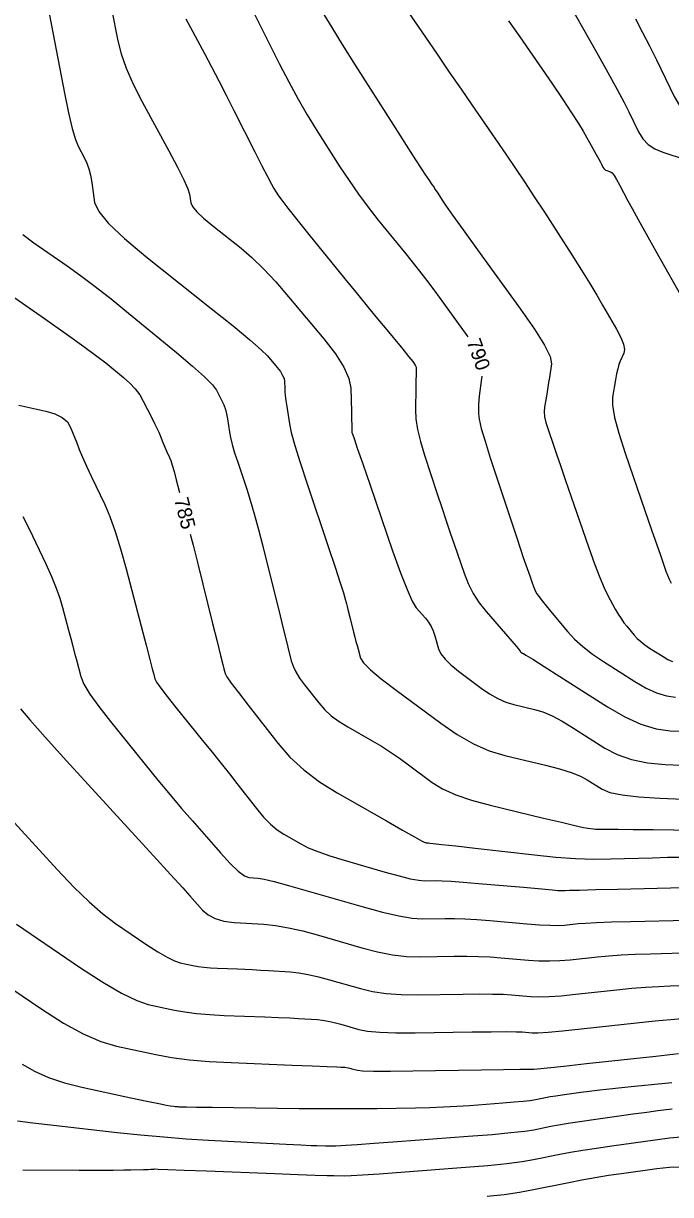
# Model space of a CAD drawing. Extents: x 2082232 to 2083549, y 592624 to 593832.
# Drawn here: x 2083011.8 to 2083043.3, y 593434.1 to 593491.2 of the extents above; entities that cross this region are included whole.
import ezdxf

# ---------------------------------------------------------------- set-up
doc = ezdxf.new("R2010")
doc.units = 0
doc.layers.add('DT_X_Contour_Major', color=7, linetype='Continuous')
doc.layers.add('DT_X_Contour_Minor', color=7, linetype='Continuous')

msp = doc.modelspace()

# ---------------------------------------------------------------- linework, layer by layer
at = {"layer": 'DT_X_Contour_Major'}
for points in [[(2083022.985, 593491.712), (2083024.235, 593489.222), (2083024.699, 593488.321), (2083025.155, 593487.482), (2083025.601, 593486.707), (2083026.039, 593485.995), (2083027.195, 593484.182), (2083027.637, 593483.509), (2083028.095, 593482.853), (2083028.571, 593482.211), (2083029.062, 593481.586), (2083030.396, 593479.938), (2083030.887, 593479.324), (2083031.359, 593478.719), (2083031.811, 593478.121), (2083032.245, 593477.531), (2083033.377, 593475.969), (2083033.423, 593475.901)], [(2083041.585, 593491.39), (2083041.937, 593490.731), (2083042.278, 593490.068), (2083042.61, 593489.399), (2083043.48, 593487.611), (2083043.825, 593487.005), (2083044.206, 593486.529), (2083044.624, 593486.182), (2083045.078, 593485.964), (2083046.337, 593485.556), (2083046.792, 593485.412), (2083047.211, 593485.284), (2083047.595, 593485.174), (2083047.944, 593485.08), (2083048.828, 593484.852), (2083049.169, 593484.691), (2083049.529, 593484.378), (2083049.908, 593483.913), (2083050.305, 593483.297), (2083051.391, 593481.45), (2083051.789, 593480.777), (2083051.874, 593480.634)], [(2083009.685, 593478.947), (2083012.796, 593476.785), (2083013.858, 593476.042), (2083014.71, 593475.434), (2083015.351, 593474.962), (2083015.782, 593474.626), (2083016.652, 593473.91), (2083016.957, 593473.637), (2083017.218, 593473.356), (2083017.437, 593473.065), (2083017.613, 593472.767), (2083018.024, 593471.958), (2083018.165, 593471.677), (2083018.28, 593471.44), (2083018.369, 593471.246), (2083018.431, 593471.097), (2083018.564, 593470.757), (2083018.613, 593470.633), (2083018.662, 593470.514), (2083018.711, 593470.402), (2083018.76, 593470.297), (2083018.889, 593470.022), (2083018.946, 593469.877), (2083019.019, 593469.648), (2083019.11, 593469.333), (2083019.217, 593468.934), (2083019.38, 593468.314)], [(2083034.106, 593473.986), (2083034.036, 593473.509), (2083034, 593473.245), (2083033.973, 593473.008), (2083033.956, 593472.795), (2083033.947, 593472.609), (2083033.937, 593472.145), (2083033.971, 593471.881), (2083034.079, 593471.437), (2083034.261, 593470.811), (2083034.519, 593470.006), (2083035.304, 593467.616), (2083035.576, 593466.79), (2083035.804, 593466.104), (2083035.987, 593465.558), (2083036.126, 593465.152), (2083036.436, 593464.256), (2083036.541, 593463.957), (2083036.623, 593463.73), (2083036.682, 593463.576), (2083036.719, 593463.494), (2083036.786, 593463.374), (2083036.847, 593463.288), (2083036.979, 593463.12), (2083037.182, 593462.87), (2083037.456, 593462.539), (2083038.282, 593461.546), (2083038.624, 593461.175), (2083039.031, 593460.806), (2083039.503, 593460.439), (2083040.04, 593460.075), (2083041.557, 593459.107), (2083042.107, 593458.787), (2083042.62, 593458.554), (2083043.096, 593458.407), (2083043.535, 593458.346)], [(2083019.903, 593466.281), (2083020.036, 593465.751), (2083020.279, 593464.78), (2083020.974, 593461.988), (2083021.205, 593461.061), (2083021.375, 593460.375), (2083021.486, 593459.93), (2083021.537, 593459.725), (2083021.593, 593459.5), (2083021.679, 593459.339), (2083021.896, 593459.026), (2083022.243, 593458.561), (2083022.722, 593457.944), (2083024.171, 593456.094), (2083024.759, 593455.423), (2083025.436, 593454.797), (2083026.202, 593454.217), (2083027.057, 593453.682), (2083029.456, 593452.315), (2083030.246, 593451.866), (2083030.817, 593451.543), (2083031.169, 593451.347), (2083031.302, 593451.277), (2083031.365, 593451.258), (2083031.386, 593451.252), (2083031.403, 593451.248), (2083031.417, 593451.246), (2083031.425, 593451.245), (2083031.443, 593451.245), (2083031.452, 593451.245), (2083031.466, 593451.244), (2083031.485, 593451.243), (2083031.508, 593451.241), (2083031.577, 593451.235), (2083031.735, 593451.218), (2083032.155, 593451.17), (2083032.84, 593451.093), (2083033.787, 593450.985), (2083036.665, 593450.658), (2083037.706, 593450.553), (2083038.669, 593450.485), (2083039.556, 593450.453), (2083040.366, 593450.458), (2083042.423, 593450.52), (2083043.154, 593450.539), (2083043.802, 593450.552)], [(2083011.432, 593447.278), (2083014.559, 593445.161), (2083015.645, 593444.453), (2083016.557, 593443.919), (2083017.294, 593443.558), (2083017.857, 593443.37), (2083019.127, 593443.1), (2083019.636, 593443.008), (2083020.211, 593442.933), (2083020.851, 593442.877), (2083021.557, 593442.839), (2083023.528, 593442.762), (2083024.204, 593442.735), (2083024.754, 593442.711), (2083025.178, 593442.691), (2083025.476, 593442.674), (2083026.102, 593442.633), (2083026.35, 593442.608), (2083026.621, 593442.562), (2083026.916, 593442.496), (2083027.236, 593442.41), (2083028.121, 593442.153), (2083028.541, 593442.07), (2083029.138, 593442.016), (2083029.912, 593441.989), (2083030.863, 593441.991), (2083033.634, 593442.032), (2083034.566, 593442.043), (2083035.284, 593442.047), (2083035.786, 593442.043), (2083036.074, 593442.031), (2083036.556, 593441.99), (2083036.84, 593441.989), (2083037.332, 593442.021), (2083038.032, 593442.083), (2083038.939, 593442.177), (2083041.634, 593442.469), (2083042.555, 593442.565), (2083043.296, 593442.636), (2083043.858, 593442.682)], [(2083034.367, 593434.026), (2083035.191, 593434.119), (2083035.943, 593434.227), (2083036.623, 593434.351), (2083038.34, 593434.701), (2083038.984, 593434.827), (2083039.627, 593434.943), (2083040.271, 593435.048), (2083040.914, 593435.142), (2083042.629, 593435.38), (2083043.247, 593435.445), (2083043.815, 593435.462)]]:
    msp.add_lwpolyline(points, dxfattribs=at)
at = {"layer": 'DT_X_Contour_Minor'}
for points in [[(2083030.138, 593492.263), (2083031.889, 593489.714), (2083032.518, 593488.797), (2083033.095, 593487.959), (2083033.618, 593487.199), (2083034.087, 593486.517), (2083035.267, 593484.804), (2083035.717, 593484.145), (2083036.182, 593483.451), (2083036.661, 593482.724), (2083037.154, 593481.963), (2083038.489, 593479.887), (2083038.959, 593479.151), (2083039.365, 593478.498), (2083039.71, 593477.93), (2083039.991, 593477.446), (2083040.659, 593476.268), (2083040.87, 593475.863), (2083041.002, 593475.532), (2083041.054, 593475.276), (2083041.027, 593475.094), (2083040.85, 593474.709), (2083040.785, 593474.543), (2083040.724, 593474.336), (2083040.666, 593474.087), (2083040.611, 593473.796), (2083040.471, 593472.964), (2083040.47, 593472.56), (2083040.573, 593471.97), (2083040.779, 593471.196), (2083041.089, 593470.237), (2083042.054, 593467.433), (2083042.379, 593466.49), (2083042.629, 593465.764), (2083042.804, 593465.256), (2083042.904, 593464.965), (2083043.073, 593464.478), (2083043.143, 593464.292), (2083043.227, 593464.097), (2083043.326, 593463.894)], [(2083038.053, 593492.679), (2083039.689, 593489.768), (2083040.247, 593488.768), (2083040.697, 593487.949), (2083041.038, 593487.312), (2083041.27, 593486.856), (2083041.744, 593485.884), (2083041.95, 593485.548), (2083042.215, 593485.271), (2083042.537, 593485.051), (2083042.916, 593484.89), (2083044.006, 593484.537)], [(2083013.03, 593491.645), (2083013.228, 593490.643), (2083013.78, 593487.776), (2083013.976, 593486.807), (2083014.15, 593486.052), (2083014.302, 593485.511), (2083014.432, 593485.184), (2083014.75, 593484.596), (2083014.861, 593484.357), (2083014.956, 593484.081), (2083015.035, 593483.768), (2083015.098, 593483.419), (2083015.243, 593482.438), (2083015.441, 593481.998), (2083015.923, 593481.413), (2083016.689, 593480.683), (2083017.741, 593479.808), (2083020.925, 593477.281), (2083021.992, 593476.426), (2083022.804, 593475.755), (2083023.362, 593475.268), (2083023.665, 593474.964), (2083024.134, 593474.401), (2083024.289, 593474.201), (2083024.4, 593474.021), (2083024.468, 593473.863), (2083024.493, 593473.726), (2083024.502, 593473.389), (2083024.511, 593473.238), (2083024.531, 593473.04), (2083024.562, 593472.795), (2083024.603, 593472.502), (2083024.728, 593471.656), (2083024.817, 593471.235), (2083024.99, 593470.609), (2083025.248, 593469.775), (2083025.59, 593468.735), (2083026.616, 593465.687), (2083026.955, 593464.673), (2083027.206, 593463.918), (2083027.367, 593463.422), (2083027.439, 593463.183), (2083027.511, 593462.893), (2083027.542, 593462.767), (2083027.582, 593462.605), (2083027.689, 593462.175), (2083027.854, 593461.509), (2083027.915, 593461.269), (2083027.971, 593461.051), (2083028.024, 593460.853), (2083028.074, 593460.676), (2083028.201, 593460.234), (2083028.345, 593460.012), (2083028.681, 593459.681), (2083029.208, 593459.24), (2083029.928, 593458.688), (2083032.102, 593457.07), (2083032.909, 593456.516), (2083033.698, 593456.07), (2083034.469, 593455.731), (2083035.223, 593455.498), (2083037.211, 593455.021), (2083037.897, 593454.843), (2083038.464, 593454.667), (2083038.912, 593454.492), (2083039.242, 593454.319), (2083039.963, 593453.858), (2083040.342, 593453.702), (2083040.938, 593453.576), (2083041.75, 593453.482), (2083042.779, 593453.42), (2083045.811, 593453.295)], [(2083016.067, 593491.875), (2083016.368, 593490.311), (2083016.528, 593489.686), (2083016.779, 593488.984), (2083017.124, 593488.205), (2083017.561, 593487.348), (2083018.851, 593484.962), (2083019.277, 593484.159), (2083019.588, 593483.54), (2083019.784, 593483.106), (2083019.865, 593482.855), (2083019.928, 593482.433), (2083020.013, 593482.243), (2083020.22, 593481.991), (2083020.551, 593481.677), (2083021.004, 593481.3), (2083022.375, 593480.212), (2083022.905, 593479.759), (2083023.468, 593479.214), (2083024.063, 593478.579), (2083024.69, 593477.852), (2083026.406, 593475.792), (2083026.971, 593475.063), (2083027.377, 593474.419), (2083027.626, 593473.862), (2083027.717, 593473.391), (2083027.748, 593472.248), (2083027.758, 593471.871), (2083027.765, 593471.597), (2083027.769, 593471.424), (2083027.77, 593471.355), (2083027.769, 593471.306), (2083027.77, 593471.286), (2083027.774, 593471.263), (2083027.78, 593471.236), (2083027.789, 593471.206), (2083027.817, 593471.121), (2083027.878, 593470.943), (2083028.039, 593470.475), (2083028.3, 593469.715), (2083028.662, 593468.663), (2083029.76, 593465.472), (2083030.141, 593464.401), (2083030.46, 593463.581), (2083030.718, 593463.014), (2083030.913, 593462.698), (2083031.353, 593462.192), (2083031.506, 593461.996), (2083031.635, 593461.788), (2083031.739, 593461.569), (2083031.82, 593461.337), (2083032.002, 593460.703), (2083032.114, 593460.456), (2083032.312, 593460.191), (2083032.597, 593459.909), (2083032.968, 593459.61), (2083034.074, 593458.787), (2083034.485, 593458.505), (2083034.886, 593458.278), (2083035.278, 593458.106), (2083035.662, 593457.987), (2083036.673, 593457.745), (2083037.076, 593457.62), (2083037.527, 593457.426), (2083038.025, 593457.165), (2083038.572, 593456.835), (2083040.093, 593455.864), (2083040.705, 593455.541), (2083041.398, 593455.299), (2083042.174, 593455.14), (2083043.031, 593455.062), (2083045.426, 593454.964)], [(2083026.412, 593491.609), (2083026.794, 593490.96), (2083027.302, 593490.132), (2083027.936, 593489.126), (2083029.797, 593486.206), (2083030.416, 593485.236), (2083030.876, 593484.517), (2083031.178, 593484.048), (2083031.322, 593483.829), (2083031.553, 593483.492), (2083031.603, 593483.419), (2083031.644, 593483.36), (2083031.674, 593483.316), (2083031.743, 593483.216), (2083031.776, 593483.168), (2083031.822, 593483.098), (2083031.881, 593483.006), (2083031.955, 593482.892), (2083032.168, 593482.561), (2083032.336, 593482.317), (2083032.68, 593481.832), (2083033.202, 593481.108), (2083033.899, 593480.143), (2083035.995, 593477.251), (2083036.678, 593476.271), (2083037.155, 593475.499), (2083037.427, 593474.936), (2083037.493, 593474.581), (2083037.395, 593473.914), (2083037.359, 593473.67), (2083037.323, 593473.438), (2083037.288, 593473.218), (2083037.253, 593473.01), (2083037.162, 593472.471), (2083037.146, 593472.254), (2083037.166, 593472.007), (2083037.222, 593471.73), (2083037.315, 593471.424), (2083037.609, 593470.569), (2083037.745, 593470.174), (2083037.933, 593469.631), (2083038.171, 593468.941), (2083038.461, 593468.103), (2083039.303, 593465.672), (2083039.597, 593464.842), (2083039.848, 593464.175), (2083040.057, 593463.671), (2083040.223, 593463.329), (2083040.609, 593462.637), (2083040.752, 593462.39), (2083040.893, 593462.167), (2083041.031, 593461.969), (2083041.166, 593461.796), (2083041.522, 593461.368), (2083041.669, 593461.208), (2083041.845, 593461.049), (2083042.048, 593460.891), (2083042.28, 593460.734), (2083042.934, 593460.316), (2083043.171, 593460.178), (2083043.393, 593460.078)], [(2083019.677, 593491.388), (2083020.588, 593489.703), (2083020.934, 593489.056), (2083021.29, 593488.377), (2083021.656, 593487.667), (2083022.031, 593486.926), (2083023.044, 593484.908), (2083023.387, 593484.229), (2083023.657, 593483.706), (2083023.852, 593483.339), (2083023.974, 593483.128), (2083024.201, 593482.772), (2083024.357, 593482.554), (2083024.656, 593482.167), (2083025.098, 593481.611), (2083025.682, 593480.886), (2083027.431, 593478.726), (2083028.045, 593477.969), (2083028.576, 593477.317), (2083029.024, 593476.77), (2083029.39, 593476.329), (2083030.253, 593475.293), (2083030.536, 593474.947), (2083030.739, 593474.688), (2083030.861, 593474.514), (2083030.903, 593474.426), (2083030.906, 593474.306), (2083030.906, 593474.217), (2083030.903, 593474.038), (2083030.898, 593473.769), (2083030.891, 593473.412), (2083030.867, 593472.339), (2083030.888, 593471.899), (2083030.969, 593471.384), (2083031.11, 593470.794), (2083031.311, 593470.129), (2083031.927, 593468.256), (2083032.151, 593467.575), (2083032.364, 593466.938), (2083032.564, 593466.344), (2083032.752, 593465.794), (2083033.237, 593464.386), (2083033.44, 593463.873), (2083033.687, 593463.39), (2083033.976, 593462.936), (2083034.31, 593462.513), (2083035.256, 593461.423), (2083035.567, 593461.065), (2083035.789, 593460.806), (2083035.924, 593460.648), (2083035.97, 593460.59), (2083035.976, 593460.568), (2083035.98, 593460.56), (2083035.987, 593460.551), (2083035.996, 593460.542), (2083036.009, 593460.531), (2083036.047, 593460.503), (2083036.061, 593460.494), (2083036.074, 593460.486), (2083036.087, 593460.48), (2083036.1, 593460.476), (2083036.135, 593460.468), (2083036.255, 593460.396), (2083036.589, 593460.186), (2083037.138, 593459.837), (2083037.902, 593459.351), (2083040.223, 593457.869), (2083041.068, 593457.38), (2083041.859, 593457.022), (2083042.597, 593456.797), (2083043.283, 593456.704), (2083045.041, 593456.632)], [(2083035.409, 593491.301), (2083035.952, 593490.514), (2083037.513, 593488.248), (2083038.047, 593487.465), (2083038.48, 593486.815), (2083038.811, 593486.298), (2083039.041, 593485.913), (2083039.517, 593485.066), (2083039.677, 593484.781), (2083039.799, 593484.56), (2083039.884, 593484.404), (2083039.931, 593484.313), (2083040.007, 593484.157), (2083040.041, 593484.103), (2083040.083, 593484.058), (2083040.135, 593484.023), (2083040.196, 593483.997), (2083040.372, 593483.94), (2083040.448, 593483.884), (2083040.547, 593483.761), (2083040.668, 593483.569), (2083040.811, 593483.308), (2083041.221, 593482.523), (2083041.422, 593482.149), (2083041.716, 593481.615), (2083042.105, 593480.921), (2083042.587, 593480.066), (2083043.998, 593477.576)], [(2083011.741, 593480.887), (2083012.281, 593480.483), (2083013.909, 593479.352), (2083014.553, 593478.89), (2083015.264, 593478.354), (2083016.042, 593477.743), (2083016.886, 593477.058), (2083019.228, 593475.13), (2083020.009, 593474.473), (2083020.595, 593473.948), (2083020.986, 593473.556), (2083021.182, 593473.295), (2083021.445, 593472.777), (2083021.536, 593472.577), (2083021.611, 593472.365), (2083021.671, 593472.14), (2083021.715, 593471.904), (2083021.81, 593471.259), (2083021.862, 593470.985), (2083021.946, 593470.65), (2083022.063, 593470.252), (2083022.212, 593469.791), (2083022.653, 593468.481), (2083022.826, 593467.934), (2083023.017, 593467.278), (2083023.224, 593466.511), (2083023.447, 593465.634), (2083024.277, 593462.302), (2083024.445, 593461.625), (2083024.571, 593461.119), (2083024.654, 593460.784), (2083024.82, 593460.115), (2083024.907, 593459.855), (2083025.043, 593459.574), (2083025.229, 593459.272), (2083025.465, 593458.95), (2083026.159, 593458.064), (2083026.442, 593457.742), (2083026.773, 593457.439), (2083027.15, 593457.155), (2083027.574, 593456.89), (2083028.768, 593456.21), (2083029.214, 593455.947), (2083029.657, 593455.666), (2083030.096, 593455.368), (2083030.533, 593455.053), (2083031.692, 593454.19), (2083032.195, 593453.878), (2083032.832, 593453.588), (2083033.605, 593453.32), (2083034.513, 593453.075), (2083037.115, 593452.45), (2083037.982, 593452.244), (2083038.63, 593452.093), (2083039.061, 593451.998), (2083039.273, 593451.958), (2083039.548, 593451.927), (2083039.647, 593451.917), (2083039.737, 593451.911), (2083039.819, 593451.908), (2083039.893, 593451.908), (2083040.078, 593451.913), (2083040.279, 593451.913), (2083040.743, 593451.909), (2083041.47, 593451.901), (2083042.46, 593451.888), (2083045.45, 593451.849)], [(2083011.555, 593472.566), (2083012.866, 593472.276), (2083013.31, 593472.145), (2083013.659, 593471.97), (2083013.913, 593471.751), (2083014.072, 593471.487), (2083014.368, 593470.725), (2083014.496, 593470.41), (2083014.658, 593470.036), (2083014.853, 593469.604), (2083015.081, 593469.112), (2083015.735, 593467.723), (2083015.983, 593467.136), (2083016.239, 593466.419), (2083016.503, 593465.57), (2083016.773, 593464.59), (2083017.505, 593461.802), (2083017.748, 593460.875), (2083017.93, 593460.183), (2083018.049, 593459.728), (2083018.107, 593459.509), (2083018.179, 593459.239), (2083018.263, 593459.075), (2083018.462, 593458.787), (2083018.775, 593458.374), (2083019.203, 593457.837), (2083020.496, 593456.238), (2083020.965, 593455.656), (2083021.401, 593455.111), (2083021.805, 593454.603), (2083022.177, 593454.131), (2083023.125, 593452.921), (2083023.475, 593452.502), (2083023.813, 593452.152), (2083024.14, 593451.872), (2083024.456, 593451.66), (2083025.283, 593451.189), (2083025.647, 593451.008), (2083026.122, 593450.816), (2083026.705, 593450.614), (2083027.398, 593450.402), (2083029.391, 593449.822), (2083030.072, 593449.632), (2083030.619, 593449.498), (2083031.033, 593449.418), (2083031.313, 593449.394), (2083031.881, 593449.402), (2083032.17, 593449.396), (2083032.611, 593449.372), (2083033.203, 593449.328), (2083033.946, 593449.266), (2083036.131, 593449.077), (2083036.85, 593449.014), (2083037.369, 593448.969), (2083037.688, 593448.941), (2083037.806, 593448.93), (2083037.855, 593448.925), (2083037.879, 593448.923), (2083037.912, 593448.922), (2083037.956, 593448.923), (2083038.01, 593448.924), (2083038.168, 593448.929), (2083038.372, 593448.934), (2083038.863, 593448.946), (2083039.642, 593448.965), (2083040.709, 593448.992), (2083043.939, 593449.071)], [(2083011.745, 593467.146), (2083012.051, 593466.548), (2083012.859, 593464.832), (2083013.137, 593464.217), (2083013.367, 593463.659), (2083013.549, 593463.159), (2083013.682, 593462.715), (2083013.972, 593461.609), (2083014.077, 593461.208), (2083014.176, 593460.833), (2083014.268, 593460.485), (2083014.353, 593460.165), (2083014.571, 593459.345), (2083014.722, 593458.977), (2083015.012, 593458.49), (2083015.44, 593457.883), (2083016.008, 593457.155), (2083017.706, 593455.056), (2083018.328, 593454.293), (2083018.918, 593453.582), (2083019.478, 593452.921), (2083020.007, 593452.311), (2083021.376, 593450.751), (2083021.847, 593450.238), (2083022.233, 593449.868), (2083022.535, 593449.642), (2083022.751, 593449.559), (2083023.216, 593449.529), (2083023.495, 593449.482), (2083023.986, 593449.364), (2083024.689, 593449.174), (2083025.603, 593448.914), (2083028.322, 593448.123), (2083029.266, 593447.865), (2083030.061, 593447.682), (2083030.706, 593447.575), (2083031.2, 593447.543), (2083032.32, 593447.56), (2083032.771, 593447.558), (2083033.285, 593447.54), (2083033.863, 593447.506), (2083034.503, 593447.456), (2083036.295, 593447.3), (2083036.914, 593447.252), (2083037.428, 593447.226), (2083037.836, 593447.221), (2083038.138, 593447.237), (2083038.803, 593447.309), (2083039.15, 593447.336), (2083039.692, 593447.362), (2083040.43, 593447.388), (2083041.363, 593447.414), (2083044.111, 593447.481)], [(2083011.626, 593457.778), (2083012.082, 593457.236), (2083012.832, 593456.391), (2083013.874, 593455.245), (2083017.043, 593451.786), (2083018.112, 593450.618), (2083018.941, 593449.709), (2083019.531, 593449.058), (2083019.881, 593448.666), (2083020.497, 593447.965), (2083020.766, 593447.731), (2083021.113, 593447.553), (2083021.538, 593447.433), (2083022.041, 593447.369), (2083023.484, 593447.275), (2083024.056, 593447.216), (2083024.691, 593447.108), (2083025.388, 593446.951), (2083026.147, 593446.746), (2083028.255, 593446.133), (2083029.025, 593445.933), (2083029.753, 593445.793), (2083030.441, 593445.713), (2083031.088, 593445.692), (2083032.758, 593445.717), (2083033.369, 593445.72), (2083033.951, 593445.709), (2083034.504, 593445.685), (2083035.027, 593445.647), (2083036.382, 593445.53), (2083036.89, 593445.498), (2083037.396, 593445.491), (2083037.901, 593445.508), (2083038.405, 593445.55), (2083039.747, 593445.696), (2083040.285, 593445.746), (2083040.894, 593445.787), (2083041.572, 593445.819), (2083042.322, 593445.843), (2083044.413, 593445.894)], [(2083011.158, 593452.407), (2083013.412, 593449.947), (2083014.224, 593449.091), (2083014.968, 593448.368), (2083015.645, 593447.778), (2083016.254, 593447.322), (2083017.79, 593446.282), (2083018.323, 593445.935), (2083018.771, 593445.673), (2083019.133, 593445.495), (2083019.41, 593445.403), (2083020.033, 593445.27), (2083020.283, 593445.225), (2083020.565, 593445.188), (2083020.88, 593445.161), (2083021.227, 593445.142), (2083022.194, 593445.104), (2083022.561, 593445.089), (2083022.937, 593445.07), (2083023.322, 593445.049), (2083023.715, 593445.024), (2083024.775, 593444.955), (2083025.193, 593444.912), (2083025.651, 593444.835), (2083026.151, 593444.724), (2083026.692, 593444.578), (2083028.188, 593444.143), (2083028.783, 593444.002), (2083029.446, 593443.904), (2083030.177, 593443.851), (2083030.975, 593443.841), (2083033.196, 593443.874), (2083033.968, 593443.882), (2083034.618, 593443.878), (2083035.145, 593443.864), (2083035.551, 593443.839), (2083036.469, 593443.76), (2083036.865, 593443.744), (2083037.364, 593443.756), (2083037.966, 593443.796), (2083038.672, 593443.864), (2083040.69, 593444.082), (2083041.42, 593444.156), (2083042.095, 593444.212), (2083042.715, 593444.251), (2083043.28, 593444.272), (2083044.715, 593444.307)], [(2083009.732, 593445.12), (2083012.667, 593443.133), (2083013.72, 593442.462), (2083014.677, 593441.939), (2083015.539, 593441.564), (2083016.305, 593441.337), (2083018.221, 593440.93), (2083018.989, 593440.79), (2083019.856, 593440.678), (2083020.823, 593440.594), (2083021.888, 593440.536), (2083024.861, 593440.42), (2083025.846, 593440.381), (2083026.57, 593440.352), (2083027.034, 593440.333), (2083027.237, 593440.323), (2083027.43, 593440.311), (2083027.507, 593440.303), (2083027.59, 593440.289), (2083027.682, 593440.269), (2083027.78, 593440.242), (2083028.054, 593440.162), (2083028.299, 593440.139), (2083028.83, 593440.127), (2083029.648, 593440.127), (2083030.75, 593440.14), (2083034.073, 593440.189), (2083035.165, 593440.205), (2083035.95, 593440.216), (2083036.427, 593440.222), (2083036.598, 593440.223), (2083036.643, 593440.219), (2083036.815, 593440.235), (2083037.3, 593440.286), (2083038.097, 593440.371), (2083039.205, 593440.49), (2083042.578, 593440.855), (2083043.69, 593440.975)], [(2083011.718, 593440.467), (2083012.317, 593440.114), (2083012.999, 593439.807), (2083013.766, 593439.547), (2083014.617, 593439.334), (2083016.998, 593438.827), (2083017.788, 593438.659), (2083018.371, 593438.538), (2083018.748, 593438.462), (2083018.917, 593438.431), (2083019.095, 593438.411), (2083019.16, 593438.404), (2083019.225, 593438.398), (2083019.288, 593438.393), (2083019.349, 593438.389), (2083019.512, 593438.381), (2083019.714, 593438.376), (2083020.2, 593438.369), (2083020.969, 593438.359), (2083022.021, 593438.346), (2083025.203, 593438.309), (2083026.335, 593438.298), (2083027.346, 593438.294), (2083028.234, 593438.296), (2083029, 593438.305), (2083030.88, 593438.339), (2083031.573, 593438.355), (2083032.242, 593438.38), (2083032.887, 593438.413), (2083033.507, 593438.455), (2083035.131, 593438.577), (2083035.682, 593438.62), (2083036.118, 593438.66), (2083036.439, 593438.696), (2083036.645, 593438.728), (2083037.04, 593438.809), (2083037.213, 593438.841), (2083037.434, 593438.878), (2083037.703, 593438.919), (2083038.021, 593438.964), (2083038.934, 593439.091), (2083039.334, 593439.143), (2083039.848, 593439.204), (2083040.477, 593439.274), (2083041.221, 593439.353), (2083043.357, 593439.575)], [(2083011.492, 593437.693), (2083012.224, 593437.609), (2083013.241, 593437.493), (2083016.334, 593437.14), (2083017.482, 593437.018), (2083018.606, 593436.914), (2083019.706, 593436.829), (2083020.782, 593436.763), (2083023.62, 593436.612), (2083024.571, 593436.562), (2083025.295, 593436.526), (2083025.794, 593436.504), (2083026.065, 593436.495), (2083026.488, 593436.49), (2083026.638, 593436.489), (2083026.772, 593436.488), (2083026.89, 593436.489), (2083026.992, 593436.49), (2083027.242, 593436.494), (2083027.485, 593436.508), (2083028.026, 593436.545), (2083028.866, 593436.606), (2083030.004, 593436.691), (2083033.436, 593436.948), (2083034.602, 593437.041), (2083035.524, 593437.125), (2083036.202, 593437.201), (2083036.638, 593437.269), (2083037.473, 593437.44), (2083037.838, 593437.508), (2083038.306, 593437.586), (2083038.876, 593437.672), (2083039.548, 593437.768), (2083041.478, 593438.035), (2083042.14, 593438.126), (2083042.678, 593438.198), (2083043.093, 593438.25), (2083043.383, 593438.284)], [(2083011.75, 593435.308), (2083014.486, 593435.304), (2083015.413, 593435.303), (2083016.141, 593435.305), (2083016.672, 593435.308), (2083017.005, 593435.313), (2083017.628, 593435.328), (2083017.834, 593435.333), (2083017.985, 593435.338), (2083018.083, 593435.342), (2083018.125, 593435.346), (2083018.165, 593435.354), (2083018.334, 593435.351), (2083018.812, 593435.334), (2083019.598, 593435.305), (2083020.692, 593435.262), (2083024.021, 593435.131), (2083025.137, 593435.088), (2083025.989, 593435.057), (2083026.578, 593435.038), (2083026.903, 593435.03), (2083027.417, 593435.027), (2083027.733, 593435.037), (2083028.296, 593435.069), (2083029.107, 593435.124), (2083030.164, 593435.202), (2083033.312, 593435.438), (2083034.404, 593435.527), (2083035.322, 593435.619), (2083036.064, 593435.714), (2083036.63, 593435.81), (2083037.907, 593436.071), (2083038.424, 593436.17), (2083039.019, 593436.272), (2083039.692, 593436.376), (2083040.442, 593436.484), (2083042.545, 593436.776), (2083043.256, 593436.866), (2083043.811, 593436.92)]]:
    msp.add_lwpolyline(points, dxfattribs=at)

# ---------------------------------------------------------------- texts
at = {"layer": 'DT_X_Contour_Major'}
for s, rotation, p in [('790', 289.6408, (2083033.358, 593475.664)), ('785', 284.4324, (2083019.109, 593467.977))]:
    msp.add_text(s, height=0.7, rotation=rotation, dxfattribs=at).set_placement(p)

doc.saveas('drawing.dxf')
